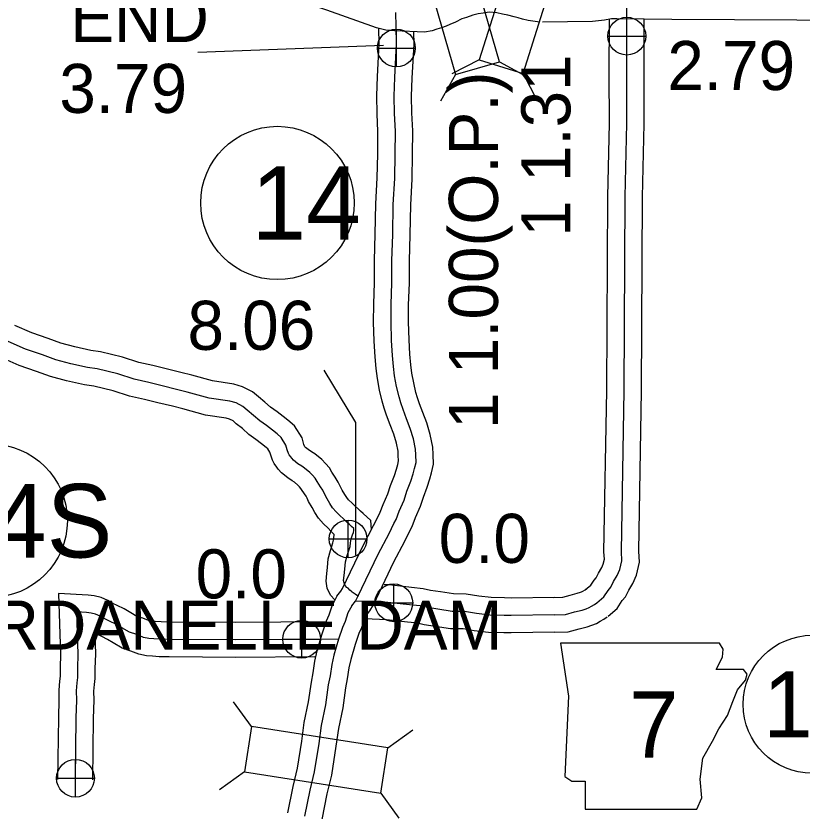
# Model space of a CAD drawing. Extents: x -83719 to 153526, y -11835 to 11446.
# Drawn here: x -2070.5 to -1845, y 957.1 to 1185.3 of the extents above; entities that cross this region are included whole.
import ezdxf

# ---------------------------------------------------------------- set-up
doc = ezdxf.new("R2010")
doc.units = 0
for name, color, linetype in [('Level 10', 7, 'Continuous'), ('Level 11', 7, 'Continuous'), ('Level 15', 7, 'Continuous'), ('Level 20', 7, 'Continuous'), ('Level 21', 7, 'Continuous'), ('Level 25', 7, 'Continuous'), ('Level 26', 7, 'Continuous'), ('Level 27', 7, 'Continuous'), ('Level 58', 7, 'Continuous'), ('Level 59', 7, 'Continuous'), ('Level 9', 7, 'Continuous')]:
    doc.layers.add(name, color=color, linetype=linetype)

msp = doc.modelspace()

# ---------------------------------------------------------------- linework, layer by layer
at = {"layer": 'Level 10'}
for points in [[(-1907.13, 1020.71), (-1905.62, 1021.98), (-1904.69, 1023.39), (-1904.13, 1024.09), (-1903.44, 1025.41), (-1902.48, 1027.02), (-1902.06, 1027.97), (-1901.75, 1029.37), (-1901.86, 1031.5), (-1901.05, 1077.85), (-1900.77, 1133.45), (-1900.31, 1154.47), (-1900.32, 1168.71), (-1900.28, 1184.31)], [(-1900.66, 1013.08), (-1898.08, 1015.27), (-1896.59, 1017.51), (-1895.71, 1018.62), (-1894.71, 1020.53), (-1893.58, 1022.42), (-1892.52, 1024.83), (-1891.69, 1028.52), (-1891.85, 1031.66), (-1891.05, 1077.74), (-1890.77, 1133.32), (-1890.31, 1154.37), (-1890.32, 1168.71), (-1890.28, 1184.31)], [(-1978.44, 1018.77), (-1977.31, 1020.21), (-1976.84, 1021.01), (-1971.07, 1033.09), (-1967.93, 1039.06), (-1966.57, 1041.86), (-1966.03, 1042.87), (-1965.21, 1045.06), (-1963.87, 1048.16), (-1963.08, 1050.59), (-1961.97, 1053.42), (-1961.39, 1055.27), (-1961.03, 1056.59), (-1960.79, 1057.64), (-1960.84, 1059.15), (-1960.88, 1060.36), (-1961.37, 1062.71), (-1962.16, 1065.29), (-1963.18, 1067.92), (-1964.2, 1070.69), (-1964.88, 1072.73), (-1965.48, 1074.71), (-1966.22, 1077.92), (-1966.86, 1081.29), (-1967.16, 1084.15), (-1967.52, 1087.43), (-1967.77, 1091.94), (-1967.93, 1097.43), (-1967.87, 1102.63), (-1967.68, 1108.81), (-1967.68, 1115.15), (-1967.44, 1122.71), (-1967.28, 1131.41), (-1966.87, 1138.83), (-1966.75, 1145.65), (-1966.69, 1152.1), (-1966.94, 1157.17), (-1967.03, 1162.35), (-1966.84, 1167.89), (-1966.34, 1177.36), (-1966.47, 1181.66)], [(-1969.99, 1013.34), (-1969.02, 1014.58), (-1968, 1016.33), (-1962.13, 1028.6), (-1959, 1034.55), (-1957.65, 1037.33), (-1956.9, 1038.75), (-1955.93, 1041.32), (-1954.51, 1044.61), (-1953.66, 1047.21), (-1952.53, 1050.09), (-1951.79, 1052.47), (-1951.33, 1054.17), (-1950.76, 1056.67), (-1950.85, 1059.49), (-1950.92, 1061.55), (-1951.67, 1065.19), (-1952.71, 1068.58), (-1953.83, 1071.46), (-1954.77, 1074), (-1955.35, 1075.74), (-1955.81, 1077.28), (-1956.43, 1079.98), (-1956.96, 1082.74), (-1957.21, 1085.21), (-1957.55, 1088.26), (-1957.78, 1092.35), (-1957.93, 1097.53), (-1957.88, 1102.42), (-1957.68, 1108.65), (-1957.68, 1114.99), (-1957.44, 1122.46), (-1957.28, 1131.05), (-1956.87, 1138.46), (-1956.75, 1145.52), (-1956.69, 1152.3), (-1956.94, 1157.5), (-1957.02, 1162.26), (-1956.85, 1167.46), (-1956.33, 1177.24), (-1956.44, 1180.73)], [(-1968.57, 1037.89), (-1968.77, 1040.51), (-1970.89, 1042.47), (-1971.65, 1043.17), (-1972.28, 1043.72), (-1973.21, 1044.65), (-1974.12, 1045.5), (-1975.09, 1046.45), (-1975.65, 1047.09), (-1976.22, 1048.01), (-1976.94, 1049.19), (-1977.55, 1050.32), (-1978.06, 1051.52), (-1978.93, 1052.92), (-1979.9, 1054.36), (-1980.63, 1055.63), (-1981.74, 1056.86), (-1982.75, 1057.97), (-1984.83, 1059.64), (-1985.78, 1060.24), (-1986.67, 1060.84), (-1987.5, 1061.5), (-1987.55, 1061.56), (-1987.65, 1061.68), (-1987.73, 1061.8), (-1987.92, 1062.35), (-1988.46, 1064.18), (-1990.58, 1067.7), (-1992.52, 1069.27), (-1993.88, 1070.33), (-1995.64, 1071.72), (-1997.48, 1073.04), (-1999.1, 1074.49), (-2000.97, 1076), (-2002.69, 1077.46), (-2005.54, 1078.9), (-2008.05, 1079.63), (-2014.1, 1080.54), (-2020.11, 1082.17), (-2023.2, 1082.97), (-2027.39, 1084.01), (-2031.29, 1084.99), (-2035.28, 1085.89), (-2039.93, 1087.37), (-2046.26, 1088.91), (-2049.07, 1089.31), (-2053.61, 1090.33), (-2057.62, 1091.41), (-2061.28, 1092.73), (-2065.94, 1094.33), (-2070.84, 1096.49)], [(-1979.09, 1017.74), (-1980.34, 1019.11), (-1981.24, 1021.12), (-1981.57, 1023.13), (-1981.32, 1025.28), (-1981.12, 1027.02), (-1980.93, 1029.53), (-1980.28, 1031.87), (-1979.59, 1034.13), (-1979.48, 1034.87), (-1979.24, 1036.34), (-1979.2, 1036.5), (-1980.16, 1037.47), (-1981.01, 1038.26), (-1982.34, 1039.55), (-1983.74, 1041.14), (-1984.75, 1042.8), (-1985.6, 1044.2), (-1986.57, 1045.97), (-1986.96, 1046.9), (-1987.32, 1047.48), (-1988.4, 1049.08), (-1988.77, 1049.72), (-1989.15, 1050.14), (-1989.62, 1050.67), (-1990.65, 1051.48), (-1991.25, 1051.86), (-1992.58, 1052.77), (-1994.38, 1054.19), (-1995.28, 1055.19), (-1995.73, 1055.79), (-1996.46, 1056.83), (-1996.93, 1057.83), (-1997.45, 1059.29), (-1997.69, 1060.13), (-1998.24, 1061.03), (-1998.73, 1061.43), (-2000.06, 1062.46), (-2001.67, 1063.74), (-2003.75, 1065.23), (-2005.58, 1066.87), (-2007.34, 1068.29), (-2008.26, 1069.07), (-2009.23, 1069.56), (-2010.2, 1069.84), (-2016.16, 1070.74), (-2022.67, 1072.51), (-2025.65, 1073.28), (-2029.82, 1074.31), (-2033.61, 1075.27), (-2037.91, 1076.23), (-2042.63, 1077.74), (-2048.14, 1079.08), (-2050.86, 1079.46), (-2056.01, 1080.62), (-2060.62, 1081.86), (-2064.6, 1083.29), (-2069.59, 1085.01), (-2074.74, 1087.28)], [(-1953.73, 1020.94), (-1957.09, 1021.31), (-1963.51, 1022), (-1964.92, 1022.05)], [(-1916.17, 1018.41), (-1928.5, 1018.25), (-1930.43, 1018.27), (-1934.21, 1018.36), (-1937.71, 1018.79), (-1941.39, 1019.36), (-1944.98, 1019.42), (-1948.74, 1020), (-1951.58, 1020.43), (-1953.73, 1020.94)], [(-1916.27, 1018.41), (-1913.65, 1018.5), (-1911.59, 1019.08), (-1909.54, 1019.61), (-1908.63, 1019.91), (-1908.3, 1020.03), (-1907.93, 1020.25), (-1907.29, 1020.6), (-1906.85, 1020.92)], [(-1981.67, 1011.38), (-2007.43, 1011.21), (-2026.46, 1011.36), (-2028.9, 1011.41), (-2030.56, 1011.55), (-2031.79, 1011.64), (-2032.5, 1011.77), (-2034.16, 1012.44), (-2035.87, 1013), (-2037.59, 1014.03), (-2039.52, 1015.13), (-2041.45, 1016.11), (-2042.71, 1016.73), (-2044.14, 1017.51), (-2046.05, 1018.36), (-2048.04, 1018.84), (-2049.82, 1019.08), (-2058.28, 1019.55)], [(-1978.44, 1018.77), (-1979.91, 1015.92), (-1980.78, 1013.34), (-1981.53, 1011.62), (-1982.76, 1007.9), (-1984.19, 1003.1), (-1984.86, 1000.09), (-1985.36, 996.8), (-1985.88, 994.12), (-1986.66, 988.45), (-1987.9, 982.55), (-1988.63, 977.18), (-1989.85, 969.39), (-1991.1, 964.19), (-1992.62, 956.64)], [(-1969.99, 1013.34), (-1970.68, 1012.01), (-1971.45, 1009.73), (-1972.18, 1008.05), (-1973.21, 1004.91), (-1974.51, 1000.58), (-1975.02, 998.26), (-1975.5, 995.08), (-1976.02, 992.48), (-1976.8, 986.74), (-1978.04, 980.84), (-1978.73, 975.73), (-1980.04, 967.44), (-1981.33, 962.04), (-1982.8, 954.72)], [(-1955.14, 1011.03), (-1958.18, 1011.37), (-1964.23, 1012.02), (-1970.35, 1012.25)], [(-1916.04, 1008.41), (-1928.47, 1008.25), (-1930.6, 1008.27), (-1934.94, 1008.38), (-1939.08, 1008.88), (-1942.25, 1009.37), (-1945.84, 1009.43), (-1950.26, 1010.12), (-1953.47, 1010.6), (-1955.73, 1011.13)], [(-1915.94, 1008.42), (-1912.1, 1008.54), (-1908.98, 1009.42), (-1906.72, 1010.01), (-1905.31, 1010.47), (-1903.98, 1010.97), (-1902.96, 1011.57), (-1901.88, 1012.17), (-1900.93, 1012.86)], [(-1984.83, 1001.36), (-2007.43, 1001.21), (-2026.6, 1001.36), (-2029.41, 1001.42), (-2031.34, 1001.58), (-2033.11, 1001.71), (-2035.32, 1002.13), (-2037.58, 1003.04), (-2040.04, 1003.84), (-2042.63, 1005.39), (-2044.27, 1006.32), (-2045.92, 1007.17), (-2047.31, 1007.84), (-2047.93, 1008.18)]]:
    msp.add_lwpolyline(points, dxfattribs=at)
at = {"layer": 'Level 11'}
for points in [[(-2058.28, 1019.55), (-2057.75, 1002.15), (-2057.85, 998.2), (-2057.87, 995.79), (-2058.02, 994.44), (-2058.23, 991.8), (-2058.19, 989.01), (-2058.36, 983.94), (-2058.57, 966.22)], [(-2047.93, 1008.18), (-2047.75, 1002.18), (-2047.85, 998.04), (-2047.87, 995.17), (-2048.07, 993.46), (-2048.23, 991.49), (-2048.18, 988.93), (-2048.36, 983.72), (-2048.57, 966.1)]]:
    msp.add_lwpolyline(points, dxfattribs=at)
at = {"layer": 'Level 15'}
for points in [[(-1961.93, 1181.05), (-1963.22, 1181.13), (-1964.4, 1181.22), (-1967.09, 1181.88), (-1981.33, 1186.93), (-2013.34, 1197.88), (-2053.86, 1211.84), (-2089.89, 1224.35), (-2105.11, 1229.87), (-2107.27, 1230.88), (-2109.21, 1231.83), (-2111.26, 1232.99), (-2113.02, 1234.35), (-2114.16, 1235.22), (-2115.86, 1236.57), (-2117.41, 1237.77), (-2120.44, 1240.36), (-2121.08, 1240.94)], [(-1920.21, 1183.53), (-1923.57, 1183.96), (-1925.19, 1184.39), (-1926.5, 1184.73), (-1927.62, 1185.08), (-1929.41, 1185.48), (-1930.95, 1185.85), (-1932.54, 1186.17), (-1934.8, 1186.38), (-1936.5, 1186.13), (-1937.91, 1185.89), (-1939.49, 1185.49), (-1941.26, 1184.85), (-1942.59, 1184.47), (-1944.48, 1183.55), (-1946.04, 1182.85), (-1947.15, 1182.37), (-1948.47, 1181.92), (-1949.8, 1181.48), (-1951.18, 1181.05), (-1953.29, 1180.68), (-1961.82, 1181.04)], [(-1764.54, 1183.03), (-1766.41, 1183.49), (-1766.81, 1183.53), (-1767.17, 1183.57), (-1807.63, 1183.86), (-1828.56, 1183.99), (-1882.43, 1184.28), (-1898.14, 1184.5), (-1899.72, 1184.43), (-1901.7, 1184.13), (-1905.12, 1183.71), (-1919.5, 1183.49)]]:
    msp.add_lwpolyline(points, dxfattribs=at)
at = {"layer": 'Level 20'}
for p, q in [((-1937.66, 1172.73), (-1945.47, 1168.68)), ((-1931.8, 1172.18), (-1924.09, 1167.93)), ((-1944.48, 1168.52), (-1948.73, 1160.81)), ((-1925.07, 1168.76), (-1921.02, 1160.95)), ((-2002.95, 981.4), (-2008.13, 988.51)), ((-1963.83, 975.25), (-1956.72, 980.43)), ((-2005, 968.36), (-2012.11, 963.17)), ((-1965.88, 962.21), (-1960.69, 955.1))]:
    msp.add_line(p, q, dxfattribs=at)
for points in [[(-1931.8, 1172.18), (-1942.8, 1210.22), (-1955.48, 1206.56), (-1944.48, 1168.52)], [(-1925.07, 1168.76), (-1913.14, 1206.51), (-1925.72, 1210.49), (-1937.66, 1172.73)], [(-1963.83, 975.25), (-2002.95, 981.4), (-2005, 968.36), (-1965.88, 962.21)]]:
    msp.add_lwpolyline(points, close=True, dxfattribs=at)
at = {"layer": 'Level 21'}
msp.add_lwpolyline([(-1914.34, 1005.33), (-1912.06, 990.1), (-1913.07, 967.01), (-1911.04, 965.74), (-1907.23, 965.74), (-1907.23, 957.62), (-1875.26, 957.62), (-1873.74, 960.92), (-1874.24, 966.25), (-1873.48, 972.34), (-1870.69, 977.16), (-1868.92, 980.71), (-1866.38, 984.52), (-1864.86, 988.58), (-1863.59, 991.88), (-1861.3, 994.67), (-1860.8, 996.45), (-1861.81, 997.72), (-1869.68, 997.72), (-1867.9, 1001.27), (-1867.65, 1003.55), (-1868.7, 1005.31)], close=True, dxfattribs=at)
at = {"layer": 'Level 25'}
for p, q in [((-2018.31, 1174.87), (-1965.12, 1176.96)), ((-1982.24, 1083.67), (-1973.12, 1068.65)), ((-1973.12, 1068.65), (-1973.12, 1030.58))]:
    msp.add_line(p, q, dxfattribs=at)
at = {"layer": 'Level 26'}
for p, q in [((-1895.3, 1174.1), (-1895.3, 1184.93)), ((-1961.4, 1170.68), (-1961.4, 1181.51)), ((-1900.72, 1179.51), (-1889.89, 1179.51)), ((-1966.82, 1176.1), (-1955.99, 1176.1)), ((-1975.25, 1029.8), (-1975.25, 1040.64)), ((-1980.66, 1035.22), (-1969.83, 1035.22)), ((-1962.14, 1011.46), (-1962.14, 1022.29)), ((-1967.56, 1016.88), (-1956.73, 1016.88)), ((-1988.56, 1001), (-1988.56, 1011.83)), ((-1993.97, 1006.42), (-1983.14, 1006.42)), ((-2053.45, 961.11), (-2053.45, 971.95)), ((-2058.87, 966.53), (-2048.03, 966.53))]:
    msp.add_line(p, q, dxfattribs=at)
for centre in [(-1895.3, 1179.51), (-1961.4, 1176.1), (-1975.25, 1035.22), (-1962.14, 1016.88), (-1988.56, 1006.42), (-2053.45, 966.53)]:
    msp.add_circle(centre, 5.42, dxfattribs=at)
at = {"layer": 'Level 27'}
for centre, radius in [((-1995.52, 1131.63), 22), ((-2077.77, 1040.44), 22), ((-1842.12, 987.76), 19.8)]:
    msp.add_circle(centre, radius, dxfattribs=at)
at = {"layer": 'Level 59'}
for points in [[(-1903.89, 1016.89), (-1901.85, 1018.63), (-1900.64, 1020.45), (-1899.92, 1021.36), (-1899.08, 1022.97), (-1898.03, 1024.72), (-1897.29, 1026.4), (-1896.72, 1028.94), (-1896.86, 1031.58), (-1896.05, 1077.79), (-1895.77, 1133.38), (-1895.31, 1154.42), (-1895.32, 1168.71), (-1895.26, 1189.48)], [(-1974.21, 1016.06), (-1973.17, 1017.39), (-1972.42, 1018.67), (-1966.6, 1030.85), (-1963.46, 1036.8), (-1962.11, 1039.6), (-1961.47, 1040.81), (-1960.57, 1043.19), (-1959.19, 1046.38), (-1958.37, 1048.9), (-1957.25, 1051.76), (-1956.59, 1053.87), (-1956.18, 1055.38), (-1955.77, 1057.15), (-1955.84, 1059.32), (-1955.9, 1060.95), (-1956.52, 1063.95), (-1957.43, 1066.94), (-1958.51, 1069.69), (-1959.49, 1072.34), (-1960.12, 1074.23), (-1960.64, 1075.99), (-1961.32, 1078.95), (-1961.91, 1082.01), (-1962.18, 1084.68), (-1962.54, 1087.84), (-1962.77, 1092.15), (-1962.93, 1097.48), (-1962.88, 1102.52), (-1962.68, 1108.73), (-1962.68, 1115.07), (-1962.44, 1122.58), (-1962.28, 1131.23), (-1961.87, 1138.65), (-1961.75, 1145.59), (-1961.69, 1152.2), (-1961.94, 1157.33), (-1962.02, 1162.3), (-1961.85, 1167.68), (-1961.34, 1177.3), (-1961.48, 1182.23), (-1961.59, 1186.34)], [(-1972.29, 1018.74), (-1973.23, 1019.36), (-1974.11, 1019.98), (-1974.38, 1020.21), (-1974.78, 1020.47), (-1975.26, 1021.09), (-1975.59, 1021.32), (-1976.1, 1021.88), (-1976.41, 1022.58), (-1976.52, 1023.24), (-1976.35, 1024.71), (-1976.15, 1026.55), (-1975.98, 1028.66), (-1975.48, 1030.47), (-1974.69, 1033.05), (-1974.54, 1034.12), (-1974.36, 1035.23), (-1974.01, 1036.4), (-1973.72, 1037.07), (-1973.56, 1037.61), (-1973.61, 1038.17), (-1974.28, 1038.8), (-1974.99, 1039.45), (-1975.7, 1040.08), (-1976.68, 1041.06), (-1977.56, 1041.88), (-1978.71, 1043), (-1979.7, 1044.12), (-1980.48, 1045.4), (-1981.27, 1046.69), (-1982.06, 1048.15), (-1982.51, 1049.21), (-1983.12, 1050.2), (-1984.15, 1051.72), (-1984.7, 1052.68), (-1985.44, 1053.5), (-1986.19, 1054.32), (-1987.74, 1055.56), (-1988.51, 1056.05), (-1989.62, 1056.8), (-1990.94, 1057.85), (-1991.41, 1058.37), (-1991.69, 1058.74), (-1992.13, 1059.36), (-1992.3, 1059.73), (-1992.69, 1060.82), (-1993.07, 1062.15), (-1994.41, 1064.37), (-1995.62, 1065.35), (-1996.97, 1066.39), (-1998.66, 1067.73), (-2000.61, 1069.14), (-2002.34, 1070.68), (-2004.16, 1072.15), (-2005.47, 1073.26), (-2007.39, 1074.23), (-2009.13, 1074.74), (-2015.13, 1075.64), (-2021.39, 1077.34), (-2024.43, 1078.13), (-2028.61, 1079.16), (-2032.45, 1080.13), (-2036.59, 1081.06), (-2041.28, 1082.56), (-2047.2, 1083.99), (-2049.97, 1084.38), (-2054.81, 1085.47), (-2059.12, 1086.64), (-2062.94, 1088.01), (-2067.76, 1089.67), (-2072.79, 1091.89)], [(-1974.21, 1016.06), (-1975.29, 1013.96), (-1976.11, 1011.53), (-1976.86, 1009.83), (-1977.98, 1006.4), (-1979.35, 1001.84), (-1979.94, 999.17), (-1980.43, 995.94), (-1980.95, 993.3), (-1981.73, 987.6), (-1982.97, 981.69), (-1983.68, 976.46), (-1984.94, 968.42), (-1986.22, 963.12), (-1987.71, 955.68)], [(-1954.58, 1016), (-1957.64, 1016.34), (-1963.87, 1017.01), (-1973.17, 1017.36)], [(-1916.1, 1013.41), (-1928.49, 1013.25), (-1930.52, 1013.27), (-1934.57, 1013.37), (-1938.4, 1013.83), (-1941.82, 1014.36), (-1945.41, 1014.42), (-1949.5, 1015.06), (-1952.52, 1015.52), (-1954.58, 1016)], [(-1916.1, 1013.41), (-1912.88, 1013.52), (-1910.29, 1014.25), (-1908.13, 1014.81), (-1906.97, 1015.19), (-1906.14, 1015.5), (-1905.45, 1015.91), (-1904.59, 1016.39), (-1903.89, 1016.89)], [(-2053.12, 1014.25), (-2052.75, 1002.16), (-2052.85, 998.12), (-2052.87, 995.48), (-2053.05, 993.95), (-2053.23, 991.64), (-2053.19, 988.97), (-2053.36, 983.83), (-2053.57, 966.16)], [(-1977.98, 1006.4), (-2007.43, 1006.21), (-2026.53, 1006.36), (-2029.16, 1006.41), (-2030.95, 1006.56), (-2032.45, 1006.67), (-2033.91, 1006.95), (-2035.87, 1007.74), (-2037.96, 1008.42), (-2040.11, 1009.71), (-2041.9, 1010.72), (-2043.69, 1011.64), (-2045.01, 1012.29), (-2046.37, 1013.03), (-2047.66, 1013.61), (-2048.96, 1013.92), (-2050.29, 1014.1), (-2053.12, 1014.25)]]:
    msp.add_lwpolyline(points, dxfattribs=at)

# ---------------------------------------------------------------- texts
at = {"layer": 'Level 21'}
msp.add_text('7', height=19.01, dxfattribs=at).set_placement((-1894.61, 972.46))
at = {"layer": 'Level 25'}
for s, p in [('END', (-2054.93, 1177.82)), ('2.79', (-1883.69, 1164.03)), ('3.79', (-2058.08, 1157.47)), ('8.06', (-2021.32, 1089.48)), ('0.0', (-1949.26, 1028.34)), ('0.0', (-2018.98, 1018.15))]:
    msp.add_text(s, height=14.08, dxfattribs=at).set_placement(p)
at = {"layer": 'Level 27'}
for s, height, p in [('14', 21.12, (-2003, 1121.07)), ('14S', 21.12, (-2093.12, 1029.88)), ('14T', 19.008, (-1856.18, 978.25))]:
    msp.add_text(s, height=height, dxfattribs=at).set_placement(p)
at = {"layer": 'Level 58'}
for s, p in [('1 1.31', (-1911.5, 1121.92)), ('1 1.00(O.P.)', (-1932.27, 1066.78))]:
    msp.add_text(s, height=14.08, rotation=90, dxfattribs=at).set_placement(p)
at = {"layer": 'Level 9'}
msp.add_text('DARDANELLE DAM', height=14.08, dxfattribs=at).set_placement((-2103.67, 1003.46))

doc.saveas('drawing.dxf')
